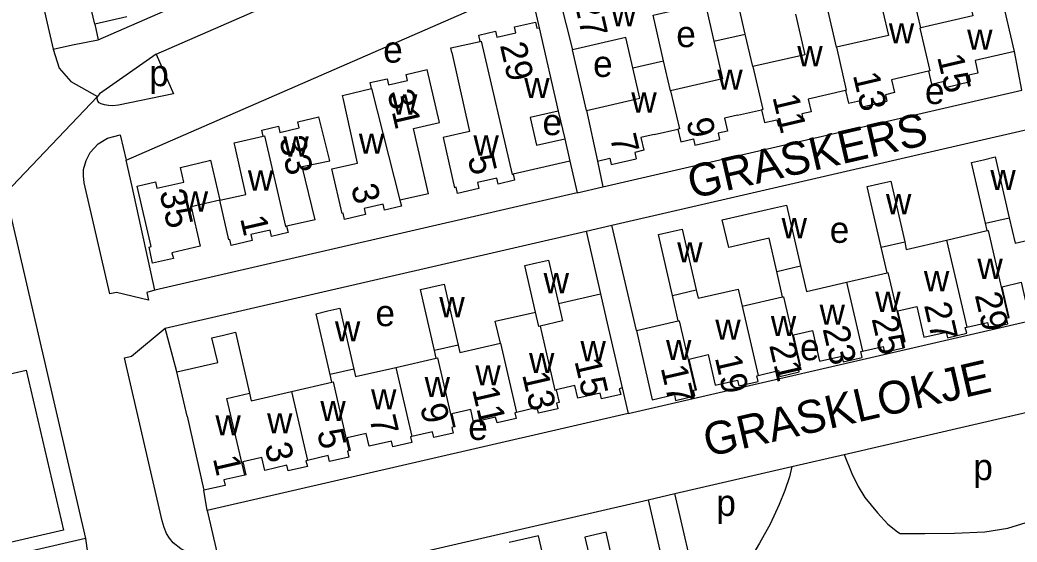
# Model space of a CAD drawing. Extents: x 155696 to 157795, y 382328 to 384028.
# Drawn here: x 157023.6 to 157175.4, y 383450.5 to 383530 of the extents above; entities that cross this region are included whole.
import ezdxf

# ---------------------------------------------------------------- set-up
doc = ezdxf.new("R2010")
doc.units = 0
for name, color, linetype in [('BLT_Basislijn', 7, 'Continuous'), ('BLT_Bebouwing', 7, 'Continuous'), ('BLT_Centroide', 7, 'Continuous'), ('BLT_Huisnummer', 7, 'Continuous'), ('BLT_Huisnummer_ tussenligend', 7, 'Continuous'), ('BLT_Onderverdeling_panden', 7, 'Continuous'), ('BLT_Straatnaam', 7, 'Continuous'), ('BLT_Vlakafsluiter', 7, 'Continuous')]:
    doc.layers.add(name, color=color, linetype=linetype)

msp = doc.modelspace()

# ---------------------------------------------------------------- linework, layer by layer
at = {"layer": 'BLT_Basislijn'}
for p, q in [((157044.35, 383524.79), (157075.18, 383538.27)), ((157109.86, 383516.22), (157107.72, 383525.43)), ((157105.58, 383516.13), (157106.56, 383511.88)), ((157108.45, 383503.67), (157112.35, 383504.57)), ((157109.8, 383497.83), (157113.7, 383498.73)), ((157116.22, 383470.06), (157184.23, 383485.77)), ((157047.52, 383476.37), (157045.72, 383483.02)), ((157119.26, 383456.9), (157123.32, 383457.85))]:
    msp.add_line(p, q, dxfattribs=at)
for points in [[(157023.66, 383578.52), (157023.27, 383580.23), (157022.19, 383579.96), (157021.34, 383579.68), (157020.04, 383578.87), (157018.83, 383577.79), (157018.05, 383576.3), (157017.68, 383574.81), (157017.8, 383572.79), (157028.71, 383525.55)], [(157035.57, 383526.96), (157096.77, 383553.76), (157096.29, 383555.83)], [(157039.81, 383508.62), (157101.12, 383535.43), (157102.64, 383528.81)], [(157035.02, 383529.36), (157035.57, 383526.96)], [(157028.71, 383525.55), (157031.64, 383526.22), (157035.57, 383526.96)], [(157028.71, 383525.55), (157029.59, 383522.67), (157031.37, 383520.63), (157035.44, 383518.36)], [(157044.35, 383524.79), (157047, 383518.73), (157038.63, 383517.01), (157037.8, 383516.93), (157037.13, 383516.96), (157036.52, 383517.06), (157036.01, 383517.24), (157035.72, 383517.37), (157035.52, 383517.62), (157035.39, 383517.97), (157035.44, 383518.36)], [(157044.35, 383524.79), (157035.75, 383518.77), (157035.44, 383518.36)], [(157176.12, 383519.3), (157175, 383525.2)], [(157112.35, 383504.57), (157176.12, 383519.3)], [(157113.7, 383498.73), (157177.78, 383513.53)], [(157044.17, 383488.81), (157042.96, 383488.46), (157043.19, 383487.32), (157038.35, 383488.5), (157037.32, 383488.27), (157033.41, 383505.19), (157033.3, 383506.24), (157033.34, 383507.23), (157033.71, 383508.6), (157034.33, 383509.81), (157035.54, 383511.11), (157036.98, 383511.97), (157038.92, 383512.48), (157039.81, 383508.62)], [(157040.73, 383504.63), (157039.81, 383508.62)], [(157107.34, 383508.51), (157108.45, 383503.67), (157044.17, 383488.81)], [(157111.54, 383508.48), (157112.35, 383504.57)], [(157021.46, 383503.61), (157033.62, 383450.98)], [(157044.17, 383488.81), (157040.73, 383504.63)], [(157045.72, 383483.02), (157109.8, 383497.83)], [(157109.8, 383497.83), (157111.99, 383488.28)], [(157117.5, 383482.68), (157113.7, 383498.73)], [(157052.14, 383455.26), (157053.59, 383448.93), (157052.46, 383448.65), (157051.62, 383448.56), (157050.71, 383448.57), (157049.79, 383448.74), (157048.82, 383449.07), (157048.11, 383449.45), (157046.95, 383450.35), (157046.39, 383451.07), (157045.95, 383451.78), (157045.59, 383452.7), (157045.31, 383453.68), (157039.57, 383478.52), (157040.6, 383478.76), (157045.72, 383483.02)], [(157115.29, 383473.95), (157116.22, 383470.06)], [(157149.1, 383463.8), (157187.23, 383472.61)], [(157116.22, 383470.06), (157052.14, 383455.26)], [(157141.11, 383461.96), (157149.1, 383463.8)], [(157149.1, 383463.8), (157150.25, 383460.88), (157151.22, 383458.9), (157152.25, 383457.27), (157154.14, 383454.93), (157155.75, 383453.17), (157157.18, 383452.04), (157157.62, 383451.78)], [(157123.32, 383457.85), (157141.11, 383461.96)], [(157141.11, 383461.96), (157140.77, 383460.4), (157140.06, 383458.32), (157139.19, 383456.17), (157137.8, 383453.17), (157136.19, 383450.31), (157134.17, 383446.83), (157133.76, 383446.42)], [(157157.62, 383451.78), (157161.34, 383451.78), (157165.85, 383451.83), (157170.48, 383452.03), (157173.98, 383452.58), (157177.42, 383453.65), (157179.74, 383454.49), (157182.12, 383455.48), (157184.17, 383456.53), (157186.17, 383457.66), (157190.11, 383460.12)], [(157052.14, 383455.26), (157051.65, 383458.35)], [(157055.17, 383442.1), (157119.26, 383456.9)], [(157119.26, 383456.9), (157125.67, 383429.13), (157061.59, 383414.33)], [(157126.81, 383442.73), (157123.32, 383457.85)], [(157033.62, 383450.98), (156911.34, 383422.73)]]:
    msp.add_lwpolyline(points, dxfattribs=at)
at = {"layer": 'BLT_Bebouwing'}
for p, q in [((157035.02, 383529.36), (157032.06, 383542.16)), ((157105.83, 383533.1), (157107.72, 383525.43)), ((157039.89, 383530.48), (157035.02, 383529.36)), ((157102.64, 383528.81), (157105.58, 383516.13)), ((157077.17, 383519.55), (157081.48, 383502.53)), ((157109.86, 383516.22), (157111.54, 383508.48)), ((157106.56, 383511.88), (157107.34, 383508.51)), ((157058, 383503.4), (157056.4, 383510.66)), ((157107.34, 383508.51), (157098.71, 383506.52)), ((157168.45, 383508.29), (157170.27, 383508.71)), ((157170.59, 383499.04), (157168.45, 383508.29)), ((157170.27, 383508.71), (157172.06, 383509.13)), ((157172.06, 383509.13), (157174.19, 383499.87)), ((157154.38, 383505.04), (157156.18, 383505.46)), ((157156.18, 383505.46), (157158.31, 383496.2)), ((157089.89, 383504.47), (157089.79, 383504.44)), ((157152.57, 383504.62), (157154.38, 383505.04)), ((157154.71, 383495.37), (157152.57, 383504.62)), ((157054.04, 383502.53), (157058, 383503.4)), ((157055.42, 383496.51), (157054.04, 383502.53)), ((157085.8, 383503.53), (157081.48, 383502.53)), ((157136.69, 383500.96), (157138.5, 383501.37)), ((157138.5, 383501.37), (157140.29, 383501.79)), ((157140.29, 383501.79), (157142.43, 383492.53)), ((157068.58, 383499.57), (157064.23, 383498.56)), ((157170.85, 383497.9), (157170.59, 383499.04)), ((157174.19, 383499.87), (157175.09, 383495.98)), ((157120.81, 383497.29), (157122.61, 383497.71)), ((157122.61, 383497.71), (157124.41, 383498.12)), ((157124.41, 383498.12), (157126.55, 383488.86)), ((157164.67, 383496.46), (157170.85, 383497.9)), ((157122.94, 383488.03), (157120.81, 383497.29)), ((157175.09, 383495.98), (157181.48, 383497.46)), ((157155.61, 383491.48), (157154.71, 383495.37)), ((157100.47, 383492.59), (157102.28, 383493.01)), ((157102.28, 383493.01), (157104.08, 383493.42)), ((157104.08, 383493.42), (157105.61, 383486.81)), ((157102.12, 383485.47), (157100.47, 383492.59)), ((157139.72, 383487.81), (157138.83, 383491.7)), ((157142.43, 383492.53), (157143.33, 383488.64)), ((157149.44, 383490.05), (157155.61, 383491.48)), ((157143.33, 383488.64), (157149.44, 383490.05)), ((157084.59, 383488.92), (157086.16, 383489.29)), ((157086.73, 383479.64), (157084.59, 383488.92)), ((157086.16, 383489.29), (157088.2, 383489.76)), ((157088.2, 383489.76), (157090.34, 383480.47)), ((157105.61, 383486.81), (157111.99, 383488.28)), ((157111.99, 383488.28), (157112.87, 383484.47)), ((157123.84, 383484.14), (157122.94, 383488.03)), ((157133.55, 383486.39), (157139.72, 383487.81)), ((157068.71, 383485.25), (157070.52, 383485.67)), ((157070.52, 383485.67), (157072.31, 383486.09)), ((157072.31, 383486.09), (157074.46, 383476.81)), ((157070.85, 383475.98), (157068.71, 383485.25)), ((157112.87, 383484.47), (157115.29, 383473.95)), ((157117.5, 383482.68), (157123.84, 383484.14)), ((157054.63, 383482), (157056.43, 383482.42)), ((157056.43, 383482.42), (157058.57, 383473.15)), ((157117.5, 383482.68), (157119.88, 383472.13)), ((157052.83, 383481.59), (157054.63, 383482)), ((157053.77, 383477.8), (157052.83, 383481.59)), ((157087, 383478.49), (157086.73, 383479.64)), ((157090.34, 383480.47), (157090.6, 383479.33)), ((157090.6, 383479.33), (157096.76, 383480.75)), ((157047.52, 383476.37), (157053.77, 383477.8)), ((157080.85, 383477.07), (157087, 383478.49)), ((157049.07, 383469.62), (157047.52, 383476.37)), ((157074.46, 383476.81), (157074.72, 383475.66)), ((157074.72, 383475.66), (157080.85, 383477.07)), ((157064.99, 383473.41), (157071.12, 383474.83)), ((157071.12, 383474.83), (157070.85, 383475.98)), ((157058.84, 383471.99), (157064.99, 383473.41)), ((157058.57, 383473.15), (157058.84, 383471.99)), ((157049.07, 383469.62), (157051.65, 383458.35)), ((157115.3, 383441.36), (157112.86, 383451.95))]:
    msp.add_line(p, q, dxfattribs=at)
for points in [[(157171.53, 383540.21), (157166.71, 383539.1), (157168.67, 383530.62), (157160.75, 383528.79)], [(157175, 383525.2), (157171.53, 383540.21)], [(157160.75, 383528.79), (157159.05, 383536.13)], [(157134.04, 383527.86), (157132.33, 383535.23)], [(157154.13, 383534.99), (157155.83, 383527.63), (157147.91, 383525.84)], [(157120.01, 383530.73), (157127.92, 383532.57), (157129.26, 383526.75)], [(157141.68, 383530.88), (157143.12, 383524.69), (157135.2, 383522.89)], [(157147.91, 383525.84), (157146.49, 383531.99)], [(157093.68, 383526.74), (157093.46, 383527.68), (157096, 383528.27), (157096.2, 383527.36), (157099.1, 383528.02), (157098.89, 383528.93), (157102.12, 383529.68), (157102.33, 383528.74), (157102.64, 383528.81)], [(157121.61, 383523.78), (157120.01, 383530.73)], [(157135.2, 383522.89), (157134.04, 383527.86)], [(157089.38, 383525.06), (157089.23, 383525.74), (157093.68, 383526.74)], [(157116.94, 383522.71), (157115.86, 383527.32), (157107.72, 383525.43)], [(157129.26, 383526.75), (157130.58, 383521.02), (157122.67, 383519.18)], [(157089.38, 383525.06), (157092.07, 383513), (157088.04, 383512.08), (157089.79, 383504.44)], [(157175, 383525.2), (157169.02, 383523.82), (157169.45, 383521.88), (157168.05, 383521.57), (157168.27, 383520.6)], [(157122.67, 383519.18), (157121.61, 383523.78)], [(157077.17, 383519.55), (157076.96, 383520.45), (157079.51, 383521.04), (157079.73, 383520.11), (157082.64, 383520.78), (157082.42, 383521.7), (157085.61, 383522.46)], [(157085.8, 383503.53), (157083.55, 383513.44), (157087.52, 383514.36), (157085.61, 383522.46)], [(157109.86, 383516.22), (157118.01, 383518.1), (157116.94, 383522.71)], [(157161.94, 383522.21), (157156.3, 383520.88), (157156.76, 383518.93), (157155.36, 383518.61), (157155.58, 383517.65)], [(157161.94, 383522.21), (157162.38, 383520.24), (157164.28, 383520.68), (157164.5, 383519.73), (157168.27, 383520.6)], [(157072.89, 383517.88), (157072.75, 383518.51), (157077.17, 383519.55)], [(157149.27, 383519.26), (157143.61, 383517.95), (157144.04, 383516), (157142.63, 383515.68), (157142.84, 383514.71)], [(157149.27, 383519.26), (157149.72, 383517.3), (157151.59, 383517.73), (157151.81, 383516.77), (157155.58, 383517.64)], [(157072.66, 383500.51), (157071.11, 383507.32), (157075, 383508.17), (157072.89, 383517.88)], [(157105.58, 383516.13), (157101.31, 383515.16), (157102.28, 383510.91), (157106.56, 383511.88)], [(157132.85, 383515.48), (157136.52, 383516.32)], [(157136.52, 383516.32), (157136.96, 383514.36), (157138.85, 383514.79), (157139.07, 383513.86), (157142.84, 383514.71)], [(157060.68, 383512.32), (157060.46, 383513.21), (157062.98, 383513.8), (157063.2, 383512.87), (157066.12, 383513.55), (157065.91, 383514.47), (157069.14, 383515.22)], [(157068.58, 383499.57), (157066.59, 383507.69), (157070.83, 383508.55), (157069.14, 383515.22)], [(157132.85, 383515.48), (157130.87, 383515.02), (157131.32, 383513.08), (157129.91, 383512.75), (157130.13, 383511.79)], [(157120.15, 383512.54), (157123.79, 383513.38)], [(157123.79, 383513.38), (157124.24, 383511.43), (157126.14, 383511.87), (157126.36, 383510.91), (157130.13, 383511.79)], [(157056.4, 383510.66), (157056.26, 383511.28), (157060.68, 383512.32)], [(157120.15, 383512.54), (157118.15, 383512.08), (157118.61, 383510.14), (157117.2, 383509.81), (157117.43, 383508.84)], [(157041.49, 383504.7), (157044.28, 383505.34), (157044.5, 383504.36), (157048.61, 383505.3), (157048.06, 383507.52), (157052.47, 383508.6)], [(157052.47, 383508.6), (157052.65, 383508.65), (157054.04, 383502.53)], [(157111.54, 383508.48), (157113.41, 383508.93), (157113.64, 383507.96), (157117.43, 383508.84)], [(157098.71, 383506.52), (157098.93, 383505.57), (157096.41, 383504.99), (157096.2, 383505.92), (157093.27, 383505.24), (157093.48, 383504.32), (157090.26, 383503.58), (157090.05, 383504.53), (157089.89, 383504.47)], [(157043.84, 383492.97), (157043.29, 383495.41), (157043.63, 383495.5), (157041.49, 383504.7)], [(157054.04, 383502.53), (157049.7, 383501.54), (157051.06, 383495.52)], [(157081.48, 383502.53), (157081.69, 383501.61), (157079.15, 383501.02), (157078.94, 383501.95), (157076.02, 383501.27), (157076.23, 383500.35), (157073.02, 383499.62), (157072.82, 383500.55), (157072.66, 383500.51)], [(157138.83, 383491.7), (157137.65, 383496.76), (157131.52, 383495.34), (157130.54, 383499.53), (157136.69, 383500.96)], [(157064.23, 383498.56), (157064.46, 383497.62), (157061.94, 383497.02), (157061.71, 383497.99), (157058.8, 383497.29), (157059.01, 383496.38), (157055.79, 383495.64), (157055.59, 383496.55), (157055.42, 383496.51)], [(157158.31, 383496.2), (157158.54, 383495.04), (157164.67, 383496.46)], [(157051.06, 383495.52), (157046.77, 383494.53), (157047.01, 383493.64), (157043.84, 383492.97)], [(157174.04, 383484.65), (157174.21, 383484.68), (157173.15, 383489.36), (157176.03, 383490.03), (157177.11, 383485.36), (157180.52, 383486.14), (157180.7, 383485.25), (157183.61, 383485.93), (157183.41, 383486.81), (157183.92, 383486.93)], [(157126.55, 383488.86), (157126.84, 383487.6), (157132.95, 383489.01), (157133.55, 383486.39)], [(157096.76, 383480.75), (157095.99, 383484.09), (157102.12, 383485.47)], [(157158.19, 383480.97), (157158.35, 383481.01), (157157.27, 383485.67), (157160.15, 383486.34), (157161.23, 383481.68), (157164.59, 383482.46), (157164.81, 383481.58), (157167.73, 383482.26), (157167.52, 383483.13), (157167.74, 383483.18)], [(157167.74, 383483.18), (157170.88, 383483.9), (157171.09, 383483.02), (157174, 383483.71), (157173.79, 383484.59), (157174.04, 383484.65)], [(157142.28, 383477.3), (157142.45, 383477.34), (157141.37, 383482.02), (157144.26, 383482.69), (157145.34, 383478.01), (157148.71, 383478.79), (157148.92, 383477.92), (157151.84, 383478.59), (157151.64, 383479.47), (157151.87, 383479.52)], [(157151.87, 383479.52), (157155.01, 383480.25), (157155.21, 383479.37), (157158.12, 383480.03), (157157.92, 383480.91), (157158.19, 383480.97)], [(157126.42, 383473.64), (157126.59, 383473.67), (157125.48, 383478.34), (157128.37, 383479.01), (157129.47, 383474.34), (157132.85, 383475.14), (157133.04, 383474.26), (157135.97, 383474.92), (157135.77, 383475.79), (157136, 383475.85)], [(157136, 383475.85), (157139.1, 383476.57), (157139.3, 383475.69), (157142.23, 383476.37), (157142.03, 383477.24), (157142.28, 383477.3)], [(157115.29, 383473.95), (157114.86, 383473.82), (157115.07, 383472.95), (157112.14, 383472.27), (157111.93, 383473.14), (157108.56, 383472.36), (157108.11, 383474.31), (157105.27, 383473.65)], [(157105.27, 383473.65), (157105.71, 383471.7), (157105.51, 383471.65)], [(157119.88, 383472.13), (157123.24, 383472.92), (157123.43, 383472.04), (157126.36, 383472.71), (157126.16, 383473.59), (157126.42, 383473.64)], [(157099.19, 383470.22), (157098.97, 383470.16), (157099.18, 383469.28), (157096.25, 383468.61), (157096.04, 383469.49), (157092.68, 383468.71), (157092.24, 383470.66), (157089.36, 383469.98), (157089.81, 383468.03), (157089.61, 383468.02)], [(157105.51, 383471.65), (157105.28, 383471.6), (157105.48, 383470.73), (157102.55, 383470.07), (157102.34, 383470.94), (157099.19, 383470.22)], [(157089.61, 383468.02), (157089.38, 383467.93), (157089.58, 383467.05), (157086.64, 383466.39), (157086.45, 383467.26), (157083.28, 383466.55)], [(157083.28, 383466.55), (157083.09, 383466.48), (157083.3, 383465.62), (157080.38, 383464.95), (157080.18, 383465.82), (157076.8, 383465.05), (157076.35, 383466.99), (157073.46, 383466.33), (157073.92, 383464.39), (157073.72, 383464.35)], [(157073.72, 383464.35), (157073.5, 383464.28), (157073.7, 383463.41), (157070.76, 383462.74), (157070.57, 383463.62), (157067.41, 383462.89)], [(157067.41, 383462.89), (157067.16, 383462.85), (157067.41, 383461.96), (157064.48, 383461.29), (157064.27, 383462.16), (157060.91, 383461.38), (157060.46, 383463.33), (157057.58, 383462.66), (157058.04, 383460.72), (157057.85, 383460.67)], [(157057.85, 383460.67), (157054.67, 383459.94), (157054.87, 383459.07), (157051.65, 383458.35)], [(157112.86, 383451.95), (157109.63, 383451.2), (157110.97, 383445.38), (157104.28, 383443.83), (157102.54, 383451.39), (157098.12, 383450.37)]]:
    msp.add_lwpolyline(points, dxfattribs=at)
msp.add_lwpolyline([(156963.49, 383462.53), (157024.61, 383476.65), (157030.25, 383452.25), (156920.89, 383426.99), (156941.26, 383444.13), (156972.68, 383451.38)], close=True, dxfattribs=at)
at = {"layer": 'BLT_Onderverdeling_panden'}
for p, q in [((157170.59, 383499.04), (157174.19, 383499.87)), ((157154.71, 383495.37), (157158.31, 383496.2)), ((157164.67, 383496.46), (157167.74, 383483.18)), ((157138.83, 383491.7), (157142.43, 383492.53)), ((157149.44, 383490.05), (157151.87, 383479.52)), ((157122.94, 383488.03), (157126.55, 383488.86)), ((157105.61, 383486.81), (157106.22, 383484.14)), ((157133.55, 383486.39), (157136, 383475.85)), ((157096.76, 383480.75), (157099.19, 383470.22)), ((157080.85, 383477.07), (157083.28, 383466.55)), ((157064.99, 383473.41), (157067.41, 383462.89))]:
    msp.add_line(p, q, dxfattribs=at)
for points in [[(157129.26, 383526.75), (157134.04, 383527.86)], [(157160.75, 383528.79), (157160.61, 383528.76), (157162.11, 383522.25), (157161.94, 383522.21)], [(157093.68, 383526.74), (157093.86, 383526.78), (157098.56, 383506.48), (157098.71, 383506.52)], [(157147.91, 383525.84), (157149.41, 383519.31), (157149.27, 383519.26)], [(157116.94, 383522.71), (157121.61, 383523.78)], [(157135.2, 383522.89), (157136.68, 383516.36), (157136.52, 383516.32)], [(157122.67, 383519.18), (157124, 383513.42), (157123.79, 383513.38)], [(157060.68, 383512.32), (157060.85, 383512.36), (157064.07, 383498.53), (157064.23, 383498.56)], [(157170.85, 383497.9), (157170.99, 383497.93), (157174.04, 383484.65)], [(157155.61, 383491.48), (157155.75, 383491.51), (157158.19, 383480.97)], [(157139.72, 383487.81), (157139.85, 383487.84), (157142.28, 383477.3)], [(157102.81, 383483.35), (157102.62, 383483.31), (157102.12, 383485.47)], [(157106.22, 383484.14), (157102.81, 383483.35)], [(157123.84, 383484.14), (157123.99, 383484.18), (157126.42, 383473.64)], [(157102.81, 383483.35), (157103.07, 383482.21), (157105.06, 383473.6), (157105.27, 383473.65)], [(157090.34, 383480.47), (157086.73, 383479.64)], [(157087, 383478.49), (157087.18, 383478.54), (157089.61, 383468.02)], [(157074.46, 383476.81), (157070.85, 383475.98)], [(157071.12, 383474.83), (157071.3, 383474.87), (157073.72, 383464.35)], [(157055.11, 383472.35), (157058.57, 383473.15)], [(157057.85, 383460.67), (157055.11, 383472.35)]]:
    msp.add_lwpolyline(points, dxfattribs=at)
at = {"layer": 'BLT_Vlakafsluiter'}
for p, q in [((157035.44, 383518.36), (157021.46, 383503.61)), ((157033.62, 383450.98), (157035.76, 383436.39))]:
    msp.add_line(p, q, dxfattribs=at)

# ---------------------------------------------------------------- texts
at = {"layer": 'BLT_Centroide'}
for s, p in [('w', (157113.61, 383529.03)), ('w', (157155.88, 383526.44)), ('e', (157123.53, 383525.86)), ('w', (157167.8, 383525.45)), ('e', (157078.93, 383523.5)), ('w', (157141.95, 383522.94)), ('e', (157110.87, 383521.32)), ('p', (157043.32, 383519.91)), ('w', (157129.78, 383519.38)), ('w', (157100.39, 383518.09)), ('e', (157161.38, 383517.19)), ('w', (157116.69, 383515.88)), ('w', (157080.26, 383515.58)), ('e', (157103.17, 383512.45)), ('w', (157075.22, 383509.61)), ('w', (157063.73, 383509.18)), ('w', (157092.66, 383509.35)), ('w', (157058.34, 383504)), ('w', (157171.33, 383504.09)), ('w', (157048.41, 383500.81)), ('w', (157155.44, 383500.41)), ('w', (157139.56, 383496.75)), ('e', (157146.89, 383496.04)), ('w', (157123.67, 383493.06)), ('w', (157169.36, 383490.56)), ('w', (157103.34, 383488.36)), ('w', (157161.22, 383488.67)), ('w', (157153.81, 383485.52)), ('w', (157087.47, 383484.7)), ('e', (157077.75, 383483.35)), ('w', (157145.34, 383483.56)), ('w', (157071.58, 383481.03)), ('w', (157129.47, 383481.28)), ('w', (157137.92, 383481.84)), ('w', (157108.95, 383478)), ('w', (157121.97, 383478.17)), ('e', (157142.36, 383478.16)), ('w', (157101.12, 383476.2)), ('w', (157092.95, 383474.33)), ('w', (157085.23, 383472.55)), ('w', (157077.08, 383470.66)), ('w', (157069.36, 383468.88)), ('w', (157053.39, 383466.7)), ('w', (157061.25, 383467.02)), ('e', (157091.87, 383466.01)), ('p', (157168.74, 383459.89)), ('p', (157129.63, 383454.44))]:
    msp.add_text(s, height=4, dxfattribs=at).set_placement(p)
at = {"layer": 'BLT_Huisnummer'}
for s, rotation, p in [('27', 283.0065, (157107.95, 383532.86)), ('29', 283.0065, (157096.67, 383526.18)), ('15', 283.2889, (157163.21, 383524.38)), ('31', 283.0065, (157079.53, 383518.98)), ('11', 283.2889, (157138.15, 383518.28)), ('7', 283.2889, (157113.41, 383512.18)), ('33', 283.0065, (157063.07, 383511.9)), ('5', 283.0029, (157091.76, 383509.02)), ('3', 283.0029, (157074.01, 383504.6)), ('35', 283.0065, (157044.84, 383503.78)), ('1', 283.0029, (157057.13, 383499.78)), ('27', 283.0042, (157161.22, 383486.57)), ('21', 283.0042, (157137.65, 383480.46)), ('15', 283.0042, (157108.02, 383478.04)), ('17', 283.0042, (157121.14, 383477.02)), ('11', 283.0042, (157092.43, 383473.74)), ('5', 283.0042, (157068.83, 383467.26)), ('1', 283.0042, (157052.98, 383463.22))]:
    msp.add_text(s, height=4, rotation=rotation, dxfattribs=at).set_placement(p)
at = {"layer": 'BLT_Huisnummer_ tussenligend'}
for s, rotation, p in [('13', 283.2889, (157150.39, 383521.61)), ('9', 283.2889, (157125.02, 383514.63)), ('29', 283.0042, (157168.94, 383488.11)), ('25', 283.0042, (157153.24, 383484.5)), ('23', 283.0042, (157145.78, 383482.96)), ('19', 283.0042, (157129.38, 383478.56)), ('13', 283.0042, (157100.05, 383475.98)), ('9', 283.0042, (157084.52, 383471.13)), ('7', 283.0042, (157076.8, 383469.33)), ('3', 283.0042, (157060.85, 383465.2))]:
    msp.add_text(s, height=4, rotation=rotation, dxfattribs=at).set_placement(p)
at = {"layer": 'BLT_Straatnaam'}
for s, rotation, p in [('GRASKERS', 13.0062, (157125.92, 383502.74)), ('GRASKLOKJE', 13.0049, (157128.32, 383463.41))]:
    msp.add_text(s, height=5, rotation=rotation, dxfattribs=at).set_placement(p)

doc.saveas('drawing.dxf')
